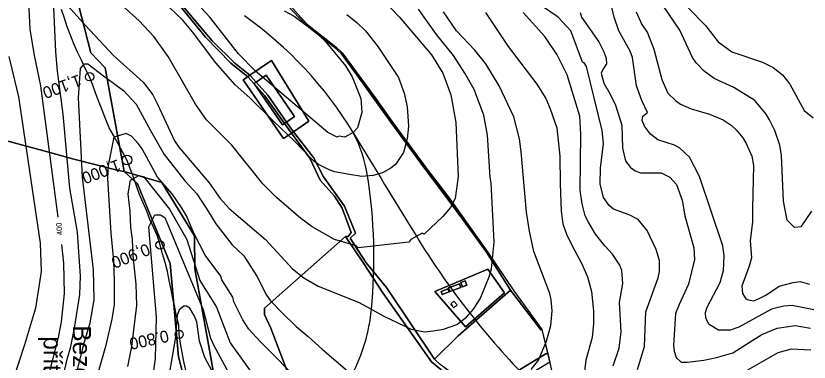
# Model space of a CAD drawing. Extents: x -510989 to -501240, y -1184665 to -1176098.
# Drawn here: x -504315 to -503447, y -1179942 to -1179564 of the extents above; entities that cross this region are included whole.
import ezdxf

# ---------------------------------------------------------------- set-up
doc = ezdxf.new("R2010")
doc.units = 0
for name, color, linetype in [('lesni_pozemek', 7, 'Continuous'), ('NAVRH_rozvodnice', 7, 'Continuous'), ('ostatni_plocha_x_ostatni_komunikace', 7, 'Continuous'), ('popis', 7, 'Continuous'), ('STAV_povodi', 7, 'Continuous'), ('trasovani_toku', 7, 'Continuous'), ('vrstevnice_01', 7, 'Continuous'), ('vrstevnice_02', 7, 'Continuous'), ('vrstevnice_03', 7, 'Continuous'), ('vrstevnice_04', 7, 'Continuous'), ('zastavena_plocha_a_nadvori', 7, 'Continuous')]:
    doc.layers.add(name, color=color, linetype=linetype)

msp = doc.modelspace()

# ---------------------------------------------------------------- linework, layer by layer
at = {"layer": 'lesni_pozemek'}
for points in [[(-504334.07, -1179395.83), (-504305.43, -1179410.01), (-504256.16, -1179511.51), (-504232.56, -1179603.94), (-504216.84, -1179620.32), (-504196.17, -1179733.7), (-504202.43, -1179732.5), (-504251.04, -1179720.12), (-504284.06, -1179710.94), (-504345.14, -1179694.82), (-504407.8, -1179678.17), (-504473.33, -1179661.12), (-504497.07, -1179654.88), (-504499.77, -1179633.05), (-504505.35, -1179576.18), (-504505.09, -1179568.85), (-504503.44, -1179559.51), (-504485.83, -1179557.06), (-504480.32, -1179531.86), (-504480.44, -1179498), (-504389.45, -1179430.95), (-504365.5, -1179408.04)], [(-504058.42, -1179628.4), (-504034.83, -1179612.14), (-503993.94, -1179678.64), (-504010.76, -1179690.2), (-504018.27, -1179679.59), (-504009.58, -1179673.58), (-504040.7, -1179628.32), (-504051.73, -1179635.94)], [(-504065.67, -1179633.4), (-504060.78, -1179630.03), (-504053.99, -1179637.5), (-504053.54, -1179638.16), (-504022.87, -1179682.77), (-504020.59, -1179681.2), (-504012.86, -1179691.64), (-504021.57, -1179697.62)], [(-504154.73, -1179745.63), (-504118.96, -1179804.04), (-504118.65, -1179839.97), (-504101.04, -1179937.1), (-504088.29, -1180010.41), (-504095.94, -1180058.02), (-504105.37, -1180116.26), (-504106.29, -1180055.88), (-504109.89, -1180052.01), (-504109.35, -1180024.81), (-504114.82, -1180020.28), (-504136.75, -1179936.43), (-504145.54, -1179834.08), (-504181.5, -1179747.24), (-504196.17, -1179733.7)], [(-503934.25, -1179833.92), (-503913.05, -1179866.19), (-503859.91, -1179941.83), (-503849.43, -1179950.1), (-503830.95, -1179962.73), (-503816.91, -1179982.95), (-503886.77, -1180025.54), (-504000.07, -1180094.03), (-503998.93, -1180089.89), (-504003.76, -1180086.71), (-504008.9, -1180070.93), (-504012.16, -1180047.22), (-504010.8, -1180021.24), (-504010.63, -1180013.06), (-504004.91, -1180007.2), (-504004.51, -1179992.94), (-504010.17, -1179971.83), (-504035.67, -1179905.08), (-504042.4, -1179889.94), (-504042.53, -1179883.01), (-503953.88, -1179804.67)], [(-503798.27, -1179840.55), (-503856.04, -1179864.91), (-503822.44, -1179903.39), (-503779.98, -1179866.48)], [(-503798.27, -1179840.55), (-503779.98, -1179866.48), (-503822.44, -1179903.39), (-503856.04, -1179864.91)], [(-503822.95, -1179853.35), (-503827.57, -1179855.19), (-503825.75, -1179859.74), (-503821.14, -1179857.9)], [(-503739.72, -1179906.97), (-503738.89, -1179906.43), (-503732.57, -1179932.53), (-503734.75, -1179932.87), (-503814.36, -1179981.4), (-503829.88, -1179959.54), (-503850.36, -1179944.77), (-503856.46, -1179938.74), (-503830.42, -1179913.23), (-503773.13, -1179863.23)], [(-503844.55, -1179863.11), (-503849.2, -1179864.87), (-503848.01, -1179868.03), (-503843.36, -1179866.27), (-503840.54, -1179865.21), (-503841.73, -1179862.05)], [(-503827.6, -1179860.35), (-503829.01, -1179856.34), (-503841.2, -1179861.01), (-503839.79, -1179865.02)], [(-503838.76, -1179878.41), (-503836.69, -1179880.58), (-503837.12, -1179880.99), (-503835.32, -1179882.87), (-503831.67, -1179879.37), (-503835.33, -1179875.38)], [(-503734.75, -1179932.87), (-503732.57, -1179932.53), (-503730.3, -1179942.15), (-503808.55, -1179989.6), (-503809.42, -1179988.37), (-503813.66, -1179982.39), (-503814.36, -1179981.4)]]:
    msp.add_lwpolyline(points, close=True, dxfattribs=at)
for points in [[(-504088.29, -1180010.41), (-504101.04, -1179937.1), (-504118.65, -1179839.97), (-504118.96, -1179804.04), (-504154.73, -1179745.63), (-504196.17, -1179733.7), (-504216.84, -1179620.32), (-504232.56, -1179603.94), (-504256.16, -1179511.51)], [(-504149.09, -1179534.89), (-504106.99, -1179586.73), (-504079.26, -1179615.26), (-504060.78, -1179630.03), (-504065.67, -1179633.4), (-504021.57, -1179697.62), (-504012.86, -1179691.64), (-503992.9, -1179719.25), (-503981.42, -1179743.07), (-503965.9, -1179760.78), (-503957.58, -1179773.78), (-503947.55, -1179800.48), (-503950.95, -1179804.56), (-503953.88, -1179804.67), (-504042.53, -1179883.01), (-504042.4, -1179889.94), (-504035.67, -1179905.08), (-504010.17, -1179971.83)], [(-504022.7, -1179546), (-504004.53, -1179565.53), (-503994.12, -1179575.78), (-503967.13, -1179596.95), (-503958.4, -1179605.01), (-503938.53, -1179631.94), (-503904.37, -1179679.88), (-503871.33, -1179724.43), (-503837.92, -1179769.26), (-503825.4, -1179786.23), (-503799.69, -1179821.81), (-503773.13, -1179863.23), (-503830.42, -1179913.23), (-503856.46, -1179938.74), (-503908.96, -1179860.38), (-503931.06, -1179833.61), (-503948.92, -1179806.54), (-503943.06, -1179800.94), (-503954.9, -1179771.55), (-503978.07, -1179739.57), (-503989, -1179718.5), (-504010.76, -1179690.2), (-503993.94, -1179678.64), (-504034.83, -1179612.14), (-504058.42, -1179628.4), (-504075.13, -1179615.29), (-504099.8, -1179590.68), (-504133.15, -1179550.96)], [(-504345.14, -1179694.82), (-504284.06, -1179710.94), (-504251.04, -1179720.12), (-504202.43, -1179732.5), (-504196.17, -1179733.7), (-504181.5, -1179747.24), (-504145.54, -1179834.08), (-504136.75, -1179936.43), (-504114.82, -1180020.28), (-504122.82, -1180020.01), (-504140.53, -1180053.17), (-504139.33, -1180068.11), (-504135.2, -1180081.02), (-504130.13, -1180085.68), (-504128.8, -1180097.42), (-504131.2, -1180122.22), (-504130.67, -1180137.33), (-504144.8, -1180159.2), (-504148.32, -1180184.06), (-504149.92, -1180187.43), (-504160.28, -1180193.93), (-504238.42, -1180272.54), (-504317.38, -1180351.97)]]:
    msp.add_lwpolyline(points, dxfattribs=at)
at = {"layer": 'NAVRH_rozvodnice'}
for centre, radius, start, end in [((-504311.76, -1179913.33), 428.39, 31.26527, 54.74526), ((-480684.96, -1165567.62), 27212.63, 211.265265, 211.545256), ((-504078.31, -1179761.81), 150.43, 8.91317, 28.07972), ((-504500.2, -1179827.97), 577.47, 354.3824, 8.91317), ((-503116.61, -1179338.14), 891.41, 211.54526, 223.96737), ((-504121.91, -1179865.18), 197.36, 332.60179, 354.3824)]:
    msp.add_arc(centre, radius, start, end, dxfattribs=at)
at = {"layer": 'ostatni_plocha_x_ostatni_komunikace'}
for points in [[(-504329.55, -1179378.49), (-504302.95, -1179397.6), (-504253.15, -1179433.42), (-504231.48, -1179448.99), (-504204.09, -1179463.65), (-504173.18, -1179466.64), (-504175.58, -1179474.8), (-504175.51, -1179478.97), (-504164.37, -1179509.66), (-504133.15, -1179550.96), (-504099.8, -1179590.68), (-504075.13, -1179615.29), (-504058.42, -1179628.4), (-504060.78, -1179630.03), (-504079.26, -1179615.26), (-504106.99, -1179586.73), (-504149.09, -1179534.89), (-504168.11, -1179508.43), (-504179.58, -1179476.97), (-504177.31, -1179469.1), (-504203.68, -1179466.78), (-504231.72, -1179451.26), (-504319.49, -1179390.1)], [(-504019.54, -1179546.32), (-504002.87, -1179565.2), (-503995.32, -1179572.94), (-503964.42, -1179597.45), (-503957.41, -1179604.07), (-503921.77, -1179652.4), (-503880.79, -1179709.98), (-503842.85, -1179759.35), (-503837.98, -1179766.23), (-503798.49, -1179821.46), (-503769.82, -1179864.21), (-503738.89, -1179906.43), (-503739.72, -1179906.97), (-503773.13, -1179863.23), (-503799.69, -1179821.81), (-503825.4, -1179786.23), (-503837.92, -1179769.26), (-503871.33, -1179724.43), (-503904.37, -1179679.88), (-503938.53, -1179631.94), (-503958.4, -1179605.01), (-503967.13, -1179596.95), (-503994.12, -1179575.78), (-504004.53, -1179565.53), (-504022.7, -1179546)], [(-503849.43, -1179950.1), (-503859.91, -1179941.83), (-503913.05, -1179866.19), (-503934.25, -1179833.92), (-503953.88, -1179804.67), (-503950.95, -1179804.56), (-503947.55, -1179800.48), (-503957.58, -1179773.78), (-503965.9, -1179760.78), (-503981.42, -1179743.07), (-503992.9, -1179719.25), (-504012.86, -1179691.64), (-504010.76, -1179690.2), (-503989, -1179718.5), (-503978.07, -1179739.57), (-503954.9, -1179771.55), (-503943.06, -1179800.94), (-503948.92, -1179806.54), (-503931.06, -1179833.61), (-503908.96, -1179860.38), (-503856.46, -1179938.74), (-503850.36, -1179944.77)]]:
    msp.add_lwpolyline(points, dxfattribs=at)
for points in [[(-504060.78, -1179630.03), (-504058.42, -1179628.4), (-504051.73, -1179635.94), (-504053.99, -1179637.5)], [(-504018.27, -1179679.59), (-504010.76, -1179690.2), (-504012.86, -1179691.64), (-504020.59, -1179681.2)]]:
    msp.add_lwpolyline(points, close=True, dxfattribs=at)
at = {"layer": 'popis'}
msp.add_lwpolyline([(-504019.54, -1179546.32), (-504002.87, -1179565.2), (-503995.32, -1179572.94), (-503964.42, -1179597.45), (-503957.41, -1179604.07), (-503939.59, -1179628.24), (-503901.28, -1179681.19), (-503861.82, -1179734.67), (-503798.49, -1179821.46), (-503769.82, -1179864.21), (-503738.89, -1179906.43), (-503725.9, -1179961.52), (-503702.46, -1179987.92), (-503701.77, -1179988.97)], dxfattribs=at)
at = {"layer": 'STAV_povodi'}
for centre, radius, start, end in [((-504311.76, -1179913.33), 428.39, 31.26527, 54.74526), ((-480684.96, -1165567.62), 27212.63, 211.265265, 211.545256), ((-503116.61, -1179338.14), 891.41, 211.54526, 223.96737)]:
    msp.add_arc(centre, radius, start, end, dxfattribs=at)
at = {"layer": 'trasovani_toku'}
for p, q in [((-504261.49, -1179565.85), (-504264.69, -1179556.38)), ((-504258.53, -1179575.4), (-504261.49, -1179565.85)), ((-504254.79, -1179584.67), (-504258.53, -1179575.4)), ((-504250.99, -1179593.92), (-504254.79, -1179584.67)), ((-504247.16, -1179603.16), (-504250.99, -1179593.92)), ((-504242.64, -1179612.08), (-504247.16, -1179603.16)), ((-504238.56, -1179621.21), (-504242.64, -1179612.08)), ((-504233.93, -1179630.08), (-504238.56, -1179621.21)), ((-504230.29, -1179639.39), (-504233.93, -1179630.08)), ((-504226.91, -1179648.8), (-504230.29, -1179639.39)), ((-504223.28, -1179658.12), (-504226.91, -1179648.8)), ((-504219.63, -1179667.43), (-504223.28, -1179658.12)), ((-504216.19, -1179676.82), (-504219.63, -1179667.43)), ((-504212.44, -1179686.09), (-504216.19, -1179676.82)), ((-504207.49, -1179694.78), (-504212.44, -1179686.09)), ((-504202.62, -1179703.51), (-504207.49, -1179694.78)), ((-504197.84, -1179712.3), (-504202.62, -1179703.51)), ((-504192.99, -1179721.04), (-504197.84, -1179712.3)), ((-504189.34, -1179730.35), (-504192.99, -1179721.04)), ((-504185.89, -1179739.74), (-504189.34, -1179730.35)), ((-504182.67, -1179749.21), (-504185.89, -1179739.74)), ((-504179.42, -1179758.66), (-504182.67, -1179749.21)), ((-504175.33, -1179767.79), (-504179.42, -1179758.66)), ((-504171.12, -1179776.86), (-504175.33, -1179767.79)), ((-504167.82, -1179786.3), (-504171.12, -1179776.86)), ((-504163.51, -1179795.32), (-504167.82, -1179786.3)), ((-504159.51, -1179804.49), (-504163.51, -1179795.32)), ((-504156.73, -1179814.09), (-504159.51, -1179804.49)), ((-504154, -1179823.71), (-504156.73, -1179814.09)), ((-504151.23, -1179833.32), (-504154, -1179823.71)), ((-504148.53, -1179842.95), (-504151.23, -1179833.32)), ((-504146.72, -1179852.79), (-504148.53, -1179842.95)), ((-504144.8, -1179862.6), (-504146.72, -1179852.79)), ((-504142.92, -1179872.42), (-504144.8, -1179862.6)), ((-504140.52, -1179882.13), (-504142.92, -1179872.42)), ((-504138.81, -1179891.98), (-504140.52, -1179882.13)), ((-504136.34, -1179901.67), (-504138.81, -1179891.98)), ((-504135.89, -1179911.66), (-504136.34, -1179901.67)), ((-504134.54, -1179921.57), (-504135.89, -1179911.66)), ((-504132.75, -1179931.41), (-504134.54, -1179921.57)), ((-504130.81, -1179941.22), (-504132.75, -1179931.41)), ((-504128.72, -1179951), (-504130.81, -1179941.22))]:
    msp.add_line(p, q, dxfattribs=at)
for centre, radius in [((-504233.93, -1179630.08), 4.5), ((-504192.99, -1179721.04), 5.25), ((-504156.73, -1179814.09), 4.5), ((-504135.89, -1179911.66), 4.5)]:
    msp.add_circle(centre, radius, dxfattribs=at)
at = {"layer": 'vrstevnice_01'}
for points in [[(-503859.91, -1179606), (-503847.31, -1179626), (-503838.69, -1179650), (-503833, -1179680), (-503830.41, -1179739), (-503833.91, -1179763), (-503839.09, -1179773), (-503847.41, -1179783), (-503867.69, -1179802), (-503870.09, -1179801), (-503882.5, -1179808), (-503884.59, -1179811), (-503939.91, -1179817), (-503942.19, -1179815), (-503966, -1179808), (-503990.5, -1179794), (-504002.59, -1179785), (-504029.31, -1179762), (-504044.31, -1179747), (-504078.41, -1179705), (-504105.81, -1179677), (-504117.91, -1179660), (-504147.91, -1179608), (-504163.69, -1179586), (-504179.69, -1179569), (-504233.09, -1179520)], [(-504300.91, -1179549), (-504299.41, -1179578), (-504294.69, -1179607), (-504287.59, -1179640), (-504268.58, -1179783.6)], [(-503910.91, -1179548), (-503894.59, -1179565), (-503859.91, -1179606)], [(-503750.69, -1179950), (-503742.5, -1179940), (-503734, -1179919), (-503729.19, -1179902), (-503727.69, -1179886), (-503728.81, -1179874), (-503730.41, -1179867), (-503747.69, -1179821), (-503752.59, -1179799), (-503755.81, -1179778), (-503761.59, -1179712), (-503763.5, -1179698), (-503769.69, -1179674), (-503785.69, -1179640), (-503800.31, -1179616), (-503812.31, -1179601), (-503832.31, -1179580), (-503846.5, -1179559)], [(-503635.81, -1179559), (-503629.69, -1179573), (-503623.31, -1179582), (-503616.31, -1179600), (-503607.81, -1179633), (-503601, -1179648), (-503592.91, -1179656), (-503587.09, -1179660), (-503575.41, -1179665), (-503555.5, -1179671), (-503540.41, -1179677), (-503531.81, -1179683), (-503526.31, -1179688), (-503519, -1179697), (-503515.5, -1179703), (-503509.19, -1179717), (-503507.31, -1179727), (-503508.59, -1179774), (-503508.31, -1179789), (-503510.91, -1179809), (-503509.59, -1179828), (-503512, -1179837), (-503520.09, -1179859), (-503519.5, -1179867), (-503515.81, -1179873), (-503513.09, -1179874), (-503507.09, -1179875), (-503500.31, -1179872), (-503493.81, -1179869), (-503479.41, -1179859), (-503464.09, -1179855), (-503456.41, -1179854), (-503446, -1179857)], [(-503578.5, -1179555), (-503559.81, -1179574), (-503546.19, -1179592), (-503531.19, -1179603), (-503497.5, -1179614), (-503486, -1179620), (-503475.81, -1179628), (-503467.69, -1179638), (-503451.81, -1179667), (-503441.91, -1179675)], [(-503661.09, -1179946), (-503654.31, -1179927), (-503652.09, -1179909), (-503654, -1179877), (-503650.41, -1179856), (-503651.41, -1179842), (-503653.81, -1179836), (-503661.5, -1179824), (-503670, -1179815), (-503680.31, -1179802), (-503688.09, -1179789), (-503691.59, -1179782), (-503694.91, -1179769), (-503697.19, -1179754), (-503696.31, -1179693), (-503697.59, -1179673), (-503711.19, -1179628), (-503722.19, -1179606), (-503735.59, -1179586), (-503759.5, -1179560)], [(-503697.19, -1179560), (-503695.69, -1179565), (-503676.81, -1179592), (-503671, -1179603), (-503668.69, -1179610), (-503668.31, -1179616), (-503672.41, -1179622), (-503674, -1179626), (-503671.31, -1179637), (-503664.09, -1179649), (-503658.41, -1179661), (-503651.59, -1179683), (-503650.59, -1179708), (-503647.59, -1179722), (-503642.5, -1179729), (-503636.91, -1179733), (-503631, -1179735), (-503608.59, -1179735), (-503598.81, -1179740), (-503591.5, -1179748), (-503585.5, -1179765)], [(-504249.19, -1179959), (-504239.41, -1179920), (-504233.31, -1179899), (-504228.81, -1179874), (-504229.5, -1179841), (-504241.81, -1179740), (-504246, -1179653), (-504244, -1179621), (-504239.31, -1179616), (-504235.91, -1179616), (-504218.81, -1179629), (-504196.81, -1179645), (-504183.09, -1179660), (-504167.41, -1179689), (-504152.31, -1179715), (-504145.41, -1179724), (-504129.81, -1179744), (-504116.69, -1179758), (-504104.81, -1179776), (-504095.91, -1179791), (-504077.91, -1179814), (-504065.09, -1179826), (-504051, -1179848), (-504040.41, -1179869), (-504036.09, -1179875), (-504023.5, -1179888), (-504007.69, -1179903), (-503994.59, -1179914), (-503979.5, -1179928), (-503946.69, -1179956)], [(-504191.91, -1179947), (-504187.59, -1179925), (-504182.19, -1179880), (-504182.81, -1179857), (-504186.09, -1179826), (-504186.81, -1179808), (-504188.59, -1179795), (-504189.41, -1179777), (-504191.59, -1179758), (-504189.09, -1179743), (-504180.09, -1179738), (-504175, -1179739), (-504146.31, -1179775), (-504127.5, -1179808), (-504113.19, -1179853), (-504095, -1179882), (-504079.91, -1179921), (-504050.5, -1179962)], [(-503585.5, -1179765), (-503582.5, -1179782), (-503572.81, -1179817), (-503571.91, -1179830), (-503578.59, -1179857), (-503588.81, -1179879), (-503592.69, -1179889), (-503595, -1179924), (-503594.31, -1179930), (-503592, -1179937), (-503586.41, -1179942), (-503580.09, -1179942), (-503561.69, -1179940), (-503547.69, -1179937), (-503530.09, -1179932), (-503522, -1179927), (-503498.31, -1179912), (-503481.41, -1179905), (-503461.91, -1179902), (-503444.91, -1179905)], [(-504264.64, -1179813.46), (-504262.5, -1179834), (-504261.81, -1179867), (-504264.91, -1179898), (-504268.31, -1179915), (-504293.31, -1180013), (-504301.69, -1180038), (-504310.81, -1180058), (-504317.41, -1180067)], [(-504097.59, -1179956), (-504107.91, -1179937), (-504113.69, -1179919), (-504116.5, -1179898), (-504118.91, -1179892), (-504124.09, -1179883), (-504127.81, -1179881), (-504130.59, -1179881), (-504136, -1179885), (-504137.91, -1179891), (-504140.41, -1179917), (-504150.5, -1179976)]]:
    msp.add_lwpolyline(points, dxfattribs=at)
at = {"layer": 'vrstevnice_02'}
for points in [[(-503441.19, -1179885), (-503465.09, -1179880), (-503474.31, -1179881), (-503487.69, -1179884), (-503523.5, -1179904), (-503532.81, -1179907), (-503545.69, -1179907), (-503556, -1179901), (-503559.41, -1179894), (-503559.81, -1179888), (-503558, -1179882), (-503543.81, -1179855), (-503540.31, -1179842), (-503539.59, -1179826), (-503541.09, -1179815), (-503566.5, -1179739), (-503577.31, -1179718), (-503588, -1179708), (-503593.81, -1179705), (-503611.91, -1179699), (-503620, -1179693), (-503626.69, -1179684), (-503629.19, -1179678), (-503628.31, -1179673), (-503623.31, -1179669), (-503629.5, -1179656), (-503635.59, -1179640), (-503639.69, -1179609), (-503642.31, -1179602), (-503654.81, -1179580), (-503659.69, -1179565), (-503668.69, -1179528)], [(-504266.91, -1179542), (-504238.31, -1179574), (-504207.69, -1179607), (-504175.31, -1179636), (-504164.81, -1179650), (-504159.59, -1179660), (-504141.09, -1179700), (-504136.41, -1179707), (-504103.09, -1179746), (-504090.91, -1179763), (-504081.09, -1179774), (-504041.41, -1179808), (-504011.69, -1179840), (-503999.59, -1179850), (-503983.59, -1179859), (-503939, -1179877), (-503912, -1179892), (-503881.91, -1179906), (-503867.31, -1179909), (-503858.09, -1179908), (-503846.5, -1179906), (-503832, -1179901), (-503821.41, -1179893), (-503813.69, -1179884), (-503806.5, -1179873), (-503796.59, -1179849), (-503794.19, -1179840), (-503791.31, -1179811), (-503794.59, -1179746), (-503795.69, -1179740), (-503798.59, -1179694), (-503802.5, -1179672), (-503812.91, -1179644), (-503823.09, -1179626), (-503835.69, -1179607), (-503854.41, -1179584), (-503874.09, -1179556)], [(-504321.19, -1180135), (-504313.31, -1180128), (-504305.31, -1180118), (-504297.5, -1180106), (-504294.91, -1180100), (-504290.19, -1180085), (-504284.69, -1180056), (-504274.5, -1180014), (-504269.81, -1179990), (-504267.19, -1179981), (-504267.09, -1179978), (-504258.59, -1179939), (-504254.31, -1179925), (-504250.31, -1179905), (-504244.59, -1179868), (-504244, -1179848), (-504247.19, -1179800), (-504255.59, -1179752), (-504262.69, -1179671), (-504269, -1179624), (-504271, -1179603), (-504273.31, -1179546)], [(-503952.5, -1179562), (-503941.19, -1179571), (-503932, -1179580), (-503918.59, -1179597), (-503895.81, -1179631), (-503889.5, -1179648), (-503886.31, -1179663), (-503884.81, -1179684), (-503886.19, -1179698), (-503890.31, -1179713), (-503899.09, -1179726), (-503904.31, -1179730), (-503913.19, -1179735), (-503923.59, -1179738), (-503935.81, -1179739), (-503949.41, -1179737), (-503965.81, -1179734), (-503971.69, -1179732), (-503983.31, -1179726), (-503988.69, -1179722), (-504010.09, -1179700), (-504032.19, -1179679), (-504058.69, -1179653), (-504074.59, -1179639), (-504095.91, -1179615), (-504121.19, -1179581), (-504132.09, -1179568), (-504153, -1179548)], [(-503634.41, -1179950), (-503626.81, -1179925), (-503625.31, -1179887), (-503611.81, -1179850), (-503610.41, -1179843), (-503610.41, -1179831), (-503613.91, -1179819), (-503623.91, -1179798), (-503633.69, -1179786), (-503643.41, -1179781), (-503660.5, -1179775), (-503665.19, -1179771), (-503671.59, -1179762), (-503675, -1179747), (-503674.91, -1179730), (-503671.59, -1179703), (-503673, -1179689), (-503690.09, -1179619), (-503692.69, -1179615), (-503694.41, -1179614), (-503707.31, -1179580), (-503721.31, -1179565), (-503747.5, -1179547)], [(-503443.81, -1179777), (-503455.69, -1179794), (-503462.5, -1179795), (-503470.59, -1179787), (-503474.69, -1179766), (-503476.59, -1179716), (-503478.69, -1179705), (-503484, -1179689), (-503489.91, -1179677), (-503493.69, -1179671), (-503505.91, -1179656), (-503528.81, -1179642), (-503550.31, -1179632), (-503561.5, -1179624), (-503570.09, -1179615), (-503574.09, -1179609), (-503588, -1179579), (-503606, -1179553)], [(-503800.69, -1179560), (-503775.81, -1179597), (-503744.59, -1179638), (-503734.69, -1179654), (-503729.81, -1179665), (-503722.59, -1179686), (-503719.19, -1179717), (-503719.09, -1179747), (-503717.91, -1179777), (-503715.91, -1179791), (-503712, -1179802), (-503705.81, -1179815), (-503695.5, -1179834), (-503689.09, -1179849), (-503684.5, -1179865), (-503682.59, -1179886), (-503682.41, -1179900), (-503683.91, -1179915), (-503690.69, -1179940), (-503693.5, -1179961)], [(-504322.31, -1179608), (-504311.81, -1179652), (-504287.91, -1179812), (-504286.81, -1179843), (-504293.19, -1179883), (-504305.19, -1179923), (-504324.19, -1179981)], [(-504089, -1179852), (-504090.31, -1179848), (-504107.31, -1179825), (-504119.69, -1179801), (-504128, -1179782), (-504133.41, -1179773), (-504143.41, -1179758), (-504159.69, -1179740), (-504176.19, -1179709), (-504180.59, -1179703), (-504188.19, -1179695), (-504194, -1179692), (-504207.41, -1179696), (-504213.69, -1179727), (-504214.19, -1179741), (-504210.69, -1179801), (-504207.91, -1179831), (-504207, -1179853), (-504207.09, -1179879), (-504209.59, -1179895), (-504216.31, -1179925), (-504234.91, -1179990)], [(-504163.81, -1179954), (-504161.81, -1179938), (-504160.81, -1179893), (-504169, -1179794), (-504162.59, -1179781), (-504156.31, -1179781), (-504151.59, -1179784), (-504109.69, -1179885), (-504101.41, -1179916), (-504097.81, -1179924), (-504079.19, -1179958)], [(-504000.91, -1179966), (-504046.91, -1179920), (-504059.69, -1179906), (-504066.19, -1179896), (-504076.09, -1179876), (-504077.31, -1179871), (-504089, -1179852)], [(-503444.69, -1179929), (-503466.19, -1179928), (-503480.69, -1179932), (-503513.91, -1179951)]]:
    msp.add_lwpolyline(points, dxfattribs=at)
at = {"layer": 'vrstevnice_03'}
msp.add_lwpolyline([(-504021.09, -1179558), (-504010, -1179564), (-503987.09, -1179581), (-503976.19, -1179591), (-503953.69, -1179618), (-503946.5, -1179630), (-503937.19, -1179654), (-503936.09, -1179669), (-503940.81, -1179686), (-503945.59, -1179691), (-503954.69, -1179696), (-503960.81, -1179695), (-503963.09, -1179696), (-503973.19, -1179691), (-504052.41, -1179624), (-504071.09, -1179605), (-504102.41, -1179565), (-504111.59, -1179555)], dxfattribs=at)
at = {"layer": 'zastavena_plocha_a_nadvori'}
for points in [[(-504051.73, -1179635.94), (-504040.7, -1179628.32), (-504009.58, -1179673.58), (-504018.27, -1179679.59), (-504038.98, -1179650.3)], [(-504053.99, -1179637.5), (-504051.73, -1179635.94), (-504038.98, -1179650.3), (-504018.27, -1179679.59), (-504020.59, -1179681.2), (-504024.43, -1179676.01), (-504042.06, -1179651.04), (-504053.54, -1179638.16)], [(-504053.54, -1179638.16), (-504042.06, -1179651.04), (-504024.43, -1179676.01), (-504020.59, -1179681.2), (-504022.87, -1179682.77)], [(-503822.95, -1179853.35), (-503821.14, -1179857.9), (-503825.75, -1179859.74), (-503827.57, -1179855.19)], [(-503844.55, -1179863.11), (-503841.73, -1179862.05), (-503840.54, -1179865.21), (-503843.36, -1179866.27), (-503848.01, -1179868.03), (-503849.2, -1179864.87)], [(-503827.6, -1179860.35), (-503839.79, -1179865.02), (-503841.2, -1179861.01), (-503829.01, -1179856.34)], [(-503838.76, -1179878.41), (-503835.33, -1179875.38), (-503831.67, -1179879.37), (-503835.32, -1179882.87), (-503837.12, -1179880.99), (-503836.69, -1179880.58)]]:
    msp.add_lwpolyline(points, close=True, dxfattribs=at)

# ---------------------------------------------------------------- texts
at = {"layer": 'NAVRH_rozvodnice'}
for s, p in [('Bezejmenný', (-504252.22, -1179901.8)), ('přítok "A"', (-504284.22, -1179913.79))]:
    msp.add_text(s, height=20, rotation=270, dxfattribs=at).set_placement(p)
at = {"layer": 'trasovani_toku'}
for s, rotation, p in [('1,100', 200.23694, (-504245.81, -1179627.32)), ('1,000', 201.09492, (-504203.04, -1179719.99)), ('0,900', 201.78558, (-504171.03, -1179811.99)), ('0,800', 192.25643, (-504148.85, -1179906.86))]:
    msp.add_text(s, height=13, rotation=rotation, dxfattribs=at).set_placement(p)
at = {"layer": 'vrstevnice_04'}
msp.add_text('400', height=6, rotation=95.51104, dxfattribs=at).set_placement((-504263.42, -1179803))

doc.saveas('drawing.dxf')
